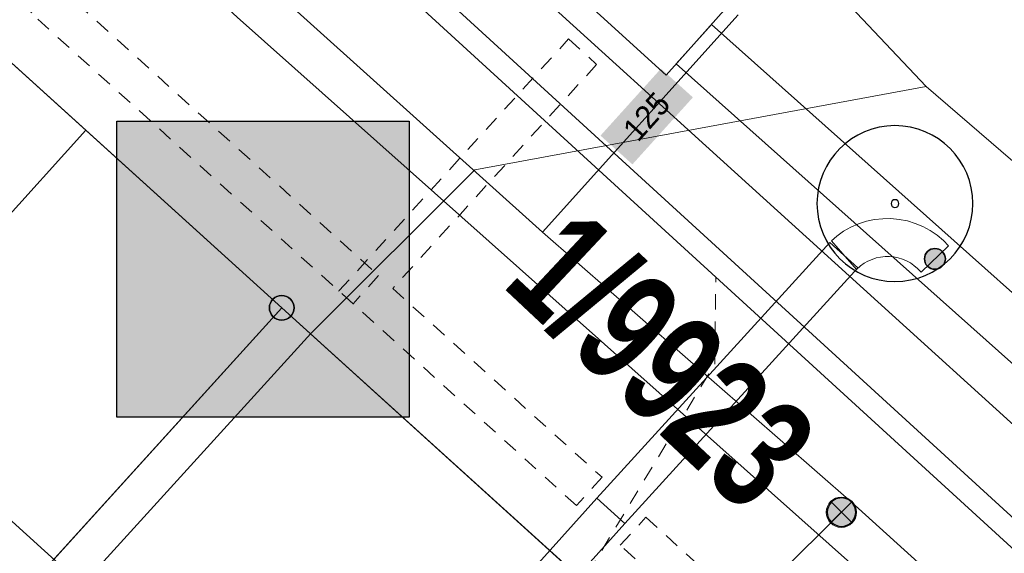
# Model space of a CAD drawing. Header units: metres. Extents: x 2695560 to 2696939, y 1260491 to 1262050.
# Tile 559 of 656: x 2696007 to 2696020, y 1261165 to 1261172. Entities that reach past the tile are written whole.
import ezdxf

# ---------------------------------------------------------------- set-up
doc = ezdxf.new("R2010")
doc.units = ezdxf.units.M
doc.linetypes.add('AUSGEZOGEN', pattern=[0])
doc.linetypes.add('VERDECKT2_S2', pattern=[0.36, 0.2, -0.16])
for name, color, linetype in [('XR$1$AV_Grenzpunkte', 7, 'AUSGEZOGEN'), ('XR$1$AV_Grundstück-Nr.', 7, 'AUSGEZOGEN'), ('XR$1$AV_Linien (BB)', 7, 'AUSGEZOGEN'), ('XR$1$EW_LK_Knoten', 1, 'AUSGEZOGEN'), ('XR$1$GR_Baum', 94, 'AUSGEZOGEN'), ('XR$1$Liegenschaftsgrenzen', 7, 'AUSGEZOGEN'), ('XR$1$PFAV', 255, 'AUSGEZOGEN'), ('XR$1$PFWA', 255, 'AUSGEZOGEN'), ('XR$1$RAEW', 8, 'AUSGEZOGEN'), ('XR$1$RP_Abstandslinie', 7, 'AUSGEZOGEN'), ('XR$1$WA_LK_Absperrarmatur', 171, 'AUSGEZOGEN')]:
    doc.layers.add(name, color=color, linetype=linetype)
for name, color, linetype, lineweight in [('XR$2$ABW-Linie-R-ungenau', 4, 'VERDECKT2_S2', 18), ('XR$2$ABW-LinieFlaeche-R-genau', 4, 'AUSGEZOGEN', 18), ('XR$2$ELE-Flaeche-oberirdisch', 1, 'AUSGEZOGEN', 18), ('XR$2$ELE-LinieFlaeche-genau', 1, 'AUSGEZOGEN', 18), ('XR$2$ELE-LinieFlaeche-ungenau', 1, 'VERDECKT2_S2', 18), ('XR$2$GAS-Linie-genau', 12, 'AUSGEZOGEN', 18), ('XR$2$KOM-Linie-U-genau', 91, 'AUSGEZOGEN', 18), ('XR$2$WAS-Linie-genau', 5, 'AUSGEZOGEN', 18), ('XR$2$WAS-Punkt', 5, 'AUSGEZOGEN', 18), ('XR$2$WEI-Text', 59, 'AUSGEZOGEN', 18)]:
    doc.layers.add(name, color=color, linetype=linetype, lineweight=lineweight)
doc.styles.add('ARIAL', font='arial.ttf')
doc.styles.add('TXT', font='txt')

# ---------------------------------------------------------------- blocks, each defined once
blk = doc.blocks.new('COMPLEXOBJECT_627')
at = {"layer": 'XR$1$AV_Linien (BB)', "color": 7, "linetype": 'AUSGEZOGEN', "transparency": 33554687}
blk.add_lwpolyline([(6008.311, 11177.006), (6056.879, 11132.95), (6078.507, 11113.365)], dxfattribs=at)
blk = doc.blocks.new('BAV15')
at = {"layer": 'XR$1$PFAV', "transparency": 33554687}
blk.add_hatch(color=7, dxfattribs=at).paths.add_polyline_path([(0.5, 0), (0.49, 0.101), (0.459, 0.197), (0.41, 0.286), (0.344, 0.362), (0.264, 0.424), (0.174, 0.469), (0.076, 0.494), (-0.025, 0.499), (-0.125, 0.484), (-0.22, 0.449), (-0.306, 0.395), (-0.379, 0.326), (-0.437, 0.243), (-0.477, 0.15), (-0.497, 0.051), (-0.497, -0.051), (-0.477, -0.15), (-0.437, -0.243), (-0.379, -0.326), (-0.306, -0.395), (-0.22, -0.449), (-0.125, -0.484), (-0.025, -0.499), (0.076, -0.494), (0.174, -0.469), (0.264, -0.424), (0.344, -0.362), (0.41, -0.286), (0.459, -0.197), (0.49, -0.101)])
at = {"color": 7, "transparency": 33554687}
for start, end in [(90, 270), (270, 90)]:
    blk.add_arc((0, 0), 0.5, start, end, dxfattribs=at)
at = {"layer": 'XR$1$PFAV', "transparency": 33554687}
blk.add_circle((0, 0), 0.5, dxfattribs=at)
blk = doc.blocks.new('WBGR1')
at = {"color": 94, "transparency": 33554687}
for radius, start, end in [(1, 90, 270), (1, 270, 90), (0.05, 90, 270), (0.05, 270, 90)]:
    blk.add_arc((0, 0), radius, start, end, dxfattribs=at)
blk = doc.blocks.new('BWA965')
at = {"layer": 'XR$1$PFWA', "transparency": 33554687}
blk.add_hatch(color=7, dxfattribs=at).paths.add_polyline_path([(0, 0.5), (-0.051, 0.497), (-0.101, 0.49), (-0.15, 0.477), (-0.197, 0.459), (-0.243, 0.437), (-0.286, 0.41), (-0.326, 0.379), (-0.362, 0.344), (-0.395, 0.306), (-0.424, 0.264), (-0.449, 0.22), (-0.469, 0.174), (-0.484, 0.125), (-0.494, 0.076), (-0.499, 0.025), (-0.499, -0.025), (-0.494, -0.076), (-0.484, -0.125), (-0.469, -0.174), (-0.449, -0.22), (-0.424, -0.264), (-0.395, -0.306), (-0.362, -0.344), (-0.326, -0.379), (-0.286, -0.41), (-0.243, -0.437), (-0.197, -0.459), (-0.15, -0.477), (-0.101, -0.49), (-0.051, -0.497), (0, -0.5), (0.051, -0.497), (0.101, -0.49), (0.15, -0.477), (0.197, -0.459), (0.243, -0.437), (0.286, -0.41), (0.326, -0.379), (0.362, -0.344), (0.395, -0.306), (0.424, -0.264), (0.449, -0.22), (0.469, -0.174), (0.484, -0.125), (0.494, -0.076), (0.499, -0.025), (0.499, 0.025), (0.494, 0.076), (0.484, 0.125), (0.469, 0.174), (0.449, 0.22), (0.424, 0.264), (0.395, 0.306), (0.362, 0.344), (0.326, 0.379), (0.286, 0.41), (0.243, 0.437), (0.197, 0.459), (0.15, 0.477), (0.101, 0.49), (0.051, 0.497)])
at = {"transparency": 33554687}
blk.add_line((0, 0.5), (0, -0.5), dxfattribs=at)
for start, end in [(90, 270), (270, 90)]:
    blk.add_arc((0, 0), 0.5, start, end, dxfattribs=at)
blk = doc.blocks.new('BEW957')
at = {"layer": 'XR$1$RAEW', "transparency": 33554687}
blk.add_hatch(color=1, dxfattribs=at).paths.add_polyline_path([(-0.5, 0), (-0.497, -0.051), (-0.49, -0.101), (-0.477, -0.15), (-0.459, -0.197), (-0.437, -0.243), (-0.41, -0.286), (-0.379, -0.326), (-0.344, -0.362), (-0.306, -0.395), (-0.264, -0.424), (-0.22, -0.449), (-0.174, -0.469), (-0.125, -0.484), (-0.076, -0.494), (-0.025, -0.499), (0.025, -0.499), (0.076, -0.494), (0.125, -0.484), (0.174, -0.469), (0.22, -0.449), (0.264, -0.424), (0.306, -0.395), (0.344, -0.362), (0.379, -0.326), (0.41, -0.286), (0.437, -0.243), (0.459, -0.197), (0.477, -0.15), (0.49, -0.101), (0.497, -0.051), (0.5, 0), (0.497, 0.051), (0.49, 0.101), (0.477, 0.15), (0.459, 0.197), (0.437, 0.243), (0.41, 0.286), (0.379, 0.326), (0.344, 0.362), (0.306, 0.395), (0.264, 0.424), (0.22, 0.449), (0.174, 0.469), (0.125, 0.484), (0.076, 0.494), (0.025, 0.499), (-0.025, 0.499), (-0.076, 0.494), (-0.125, 0.484), (-0.174, 0.469), (-0.22, 0.449), (-0.264, 0.424), (-0.306, 0.395), (-0.344, 0.362), (-0.379, 0.326), (-0.41, 0.286), (-0.437, 0.243), (-0.459, 0.197), (-0.477, 0.15), (-0.49, 0.101), (-0.497, 0.051)])
at = {"color": 1, "transparency": 33554687}
for start, end in [(90, 180), (0, 90), (180, 270), (270, 0)]:
    blk.add_arc((0, 0), 0.5, start, end, dxfattribs=at)
at = {"layer": 'XR$1$RAEW', "color": 1, "transparency": 33554687}
blk.add_circle((0, 0), 0.5, dxfattribs=at)
blk = doc.blocks.new('WAS-ABSPERRORGAN')
at = {"layer": 'XR$2$WAS-Punkt', "linetype": 'AUSGEZOGEN', "transparency": 33554687}
for p, q in [((0, 200, 2500), (0, -200, 2500)), ((0, 0), (0, 0))]:
    blk.add_line(p, q, dxfattribs=at)
blk.add_circle((0, 0, 502500), 200, dxfattribs=at)

msp = doc.modelspace()

# ---------------------------------------------------------------- hatches: boundary and pattern name
at = {"transparency": 33554687}
for points in [[(2696014.792, 1261170.69), (2696015.213, 1261170.311), (2696016.01, 1261171.194), (2696015.589, 1261171.573)], [(2696008.418, 1261170.881), (2696008.418, 1261166.98), (2696012.269, 1261166.98), (2696012.269, 1261170.881)]]:
    msp.add_hatch(color=7, dxfattribs=at).paths.add_polyline_path(points)

# ---------------------------------------------------------------- linework, layer by layer
at = {"color": 24, "lineweight": -3, "transparency": 33554687}
msp.add_lwpolyline([(2696008.418, 1261170.881), (2696012.269, 1261170.881), (2696012.269, 1261166.98), (2696008.418, 1261166.98), (2696008.418, 1261170.881)], close=True, dxfattribs=at)
at = {"layer": 'XR$1$AV_Linien (BB)', "color": 7, "linetype": 'AUSGEZOGEN', "transparency": 33554687}
for p, q in [((2696004.845, 1261167.269), (2696008.009, 1261170.76)), ((2696010.59, 1261168.42), (2696008.009, 1261170.76)), ((2696014.836, 1261164.577), (2696010.59, 1261168.42))]:
    msp.add_line(p, q, dxfattribs=at)
for points in [[(2696008.009, 1261170.76), (2696000.75, 1261177.34), (2695993.496, 1261183.916)], [(2695997.707, 1261159.394), (2696000.29, 1261157.053), (2696010.59, 1261168.42)]]:
    msp.add_lwpolyline(points, dxfattribs=at)
at = {"layer": 'XR$1$Liegenschaftsgrenzen', "color": 7, "linetype": 'AUSGEZOGEN', "transparency": 33554687}
for p, q in [((2696000.75, 1261177.34), (2696010.59, 1261168.42)), ((2696010.59, 1261168.42), (2695988.49, 1261144.03)), ((2696010.59, 1261168.42), (2696023.56, 1261156.68))]:
    msp.add_line(p, q, dxfattribs=at)
at = {"layer": 'XR$1$RP_Abstandslinie', "color": 7, "linetype": 'AUSGEZOGEN', "transparency": 33554687}
msp.add_lwpolyline([(2696034.4, 1261065.41), (2696070.75, 1261107.81), (2696041.65, 1261134.2), (2696012.02, 1261161.08), (2695982.4, 1261187.96), (2695952.87, 1261214.76)], dxfattribs=at)
at = {"layer": 'XR$2$ABW-Linie-R-ungenau', "linetype": 'VERDECKT2_S2', "transparency": 33554687}
msp.add_lwpolyline([(2696012.196, 1261160.913), (2696016.297, 1261167.678), (2696016.313, 1261168.823)], dxfattribs=at)
at = {"layer": 'XR$2$ABW-LinieFlaeche-R-genau', "linetype": 'AUSGEZOGEN', "transparency": 33554687}
msp.add_lwpolyline([(2696040.601, 1261146.618), (2696010.878, 1261173.799), (2696011.08, 1261174.021), (2696040.803, 1261146.84), (2696040.601, 1261146.618)], close=True, dxfattribs=at)
at = {"layer": 'XR$2$ELE-Flaeche-oberirdisch', "transparency": 33554687}
for points in [[(2696010.463, 1261176.209), (2696015.658, 1261171.486), (2696016.603, 1261172.548), (2696014.986, 1261174.023), (2696014.89, 1261175.014), (2696013.988, 1261175.859), (2696013.003, 1261175.812), (2696011.413, 1261177.231), (2696010.463, 1261176.209)], [(2696068.198, 1261125.023), (2696053.575, 1261138.49), (2696038.751, 1261152.077), (2696031.072, 1261158.61), (2696023.825, 1261165.407), (2696016.255, 1261172.156), (2696015.789, 1261171.634), (2696023.353, 1261164.891), (2696030.606, 1261158.088), (2696038.287, 1261151.553), (2696053.101, 1261137.974), (2696068.198, 1261124.071), (2696068.198, 1261125.023)]]:
    msp.add_lwpolyline(points, close=True, dxfattribs=at)
at = {"layer": 'XR$2$ELE-LinieFlaeche-genau', "linetype": 'AUSGEZOGEN', "transparency": 33554687}
for points in [[(2696017.837, 1261169.302), (2696017.908, 1261169.365), (2696017.997, 1261169.429), (2696018.093, 1261169.483), (2696018.193, 1261169.527), (2696018.298, 1261169.561), (2696018.404, 1261169.583), (2696018.512, 1261169.595), (2696018.62, 1261169.596), (2696018.73, 1261169.586), (2696018.837, 1261169.565), (2696018.941, 1261169.532), (2696019.041, 1261169.491), (2696019.138, 1261169.438), (2696019.228, 1261169.376), (2696019.311, 1261169.306), (2696019.378, 1261169.237), (2696019.018, 1261168.889), (2696018.969, 1261168.94), (2696018.924, 1261168.978), (2696018.876, 1261169.012), (2696018.825, 1261169.039), (2696018.771, 1261169.062), (2696018.715, 1261169.079), (2696018.658, 1261169.09), (2696018.6, 1261169.096), (2696018.542, 1261169.095), (2696018.482, 1261169.089), (2696018.426, 1261169.077), (2696018.371, 1261169.059), (2696018.317, 1261169.035), (2696018.267, 1261169.007), (2696018.22, 1261168.973), (2696018.165, 1261168.926), (2696017.837, 1261169.302)], [(2696014.743, 1261165.911), (2696017.816, 1261169.282), (2696018.186, 1261168.946), (2696015.113, 1261165.575), (2696014.743, 1261165.911)], [(2696011.129, 1261161.883), (2696014.742, 1261165.91), (2696015.114, 1261165.576), (2696011.501, 1261161.549), (2696011.129, 1261161.883)]]:
    msp.add_lwpolyline(points, close=True, dxfattribs=at)
at = {"layer": 'XR$2$ELE-LinieFlaeche-ungenau', "linetype": 'VERDECKT2_S2', "transparency": 33554687}
for points in [[(2696011.531, 1261168.473), (2696007.283, 1261172.307), (2696007.619, 1261172.679), (2696011.867, 1261168.845), (2696011.531, 1261168.473)], [(2696014.476, 1261165.814), (2696011.346, 1261168.641), (2696011.345, 1261168.642), (2696014.371, 1261171.964), (2696014.741, 1261171.628), (2696012.053, 1261168.676), (2696014.812, 1261166.186), (2696014.476, 1261165.814)]]:
    msp.add_lwpolyline(points, close=True, dxfattribs=at)
msp.add_lwpolyline([(2696017.378, 1261163.174), (2696015.053, 1261165.29), (2696015.389, 1261165.66), (2696017.59, 1261163.658)], dxfattribs=at)
at = {"layer": 'XR$2$GAS-Linie-genau', "linetype": 'AUSGEZOGEN', "transparency": 33554687}
msp.add_lwpolyline([(2696018.167, 1261164.984), (2696010.004, 1261172.25), (2695997.866, 1261183.36)], dxfattribs=at)
at = {"layer": 'XR$2$KOM-Linie-U-genau', "linetype": 'AUSGEZOGEN', "transparency": 33554687}
for points in [[(2696011.354, 1261179.196), (2696013.058, 1261177.719), (2696019.083, 1261171.338)], [(2696019.083, 1261171.338), (2696013.137, 1261170.239), (2696010.972, 1261168.081), (2696002.385, 1261158.64), (2696002.569, 1261157.228)], [(2696019.083, 1261171.338), (2696020.069, 1261170.491), (2696039.678, 1261153.658), (2696039.92, 1261153.44)]]:
    msp.add_lwpolyline(points, dxfattribs=at)
at = {"layer": 'XR$2$WAS-Linie-genau', "linetype": 'AUSGEZOGEN', "transparency": 33554687}
for p, q in [((2696014.026, 1261169.417), (2696016.606, 1261172.28)), ((2696014.026, 1261169.417), (2696018.1, 1261165.857)), ((2696018.1, 1261165.857), (2696017.967, 1261165.725)), ((2696018.1, 1261165.857), (2696030.917, 1261154.308)), ((2696017.967, 1261165.725), (2696016.289, 1261164.061))]:
    msp.add_line(p, q, dxfattribs=at)
msp.add_lwpolyline([(2696006.9, 1261175.86), (2696010.226, 1261172.842), (2696014.026, 1261169.417)], dxfattribs=at)

# ---------------------------------------------------------------- block references
at = {"layer": 'XR$1$AV_Grenzpunkte', "color": 7, "linetype": 'AUSGEZOGEN', "lineweight": -3, "transparency": 33554687, "xscale": 0.3249999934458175, "yscale": 0.3249999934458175}
msp.add_blockref('BAV15', (2696010.59, 1261168.42), dxfattribs=at)
at = {"layer": 'XR$1$AV_Linien (BB)', "color": 7, "linetype": 'AUSGEZOGEN', "lineweight": -3, "transparency": 33554687}
msp.add_blockref('COMPLEXOBJECT_627', (2690000.97, 1249999.81), dxfattribs=at)
at = {"layer": 'XR$1$EW_LK_Knoten', "color": 1, "linetype": 'AUSGEZOGEN', "lineweight": -3, "transparency": 33554687, "xscale": 0.2749999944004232, "yscale": 0.2749999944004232}
msp.add_blockref('BEW957', (2696019.2, 1261169.065), dxfattribs=at)
at = {"layer": 'XR$1$GR_Baum', "color": 94, "linetype": 'AUSGEZOGEN', "lineweight": -3, "transparency": 33554687, "xscale": 1.027451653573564, "yscale": 1.027451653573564}
msp.add_blockref('WBGR1', (2696018.673, 1261169.794), dxfattribs=at)
at = {"layer": 'XR$1$WA_LK_Absperrarmatur', "color": 171, "linetype": 'AUSGEZOGEN', "lineweight": -3, "transparency": 33554687, "xscale": 0.3749999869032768, "yscale": 0.3749999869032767, "rotation": 224.7599256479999}
msp.add_blockref('BWA965', (2696017.969, 1261165.727), dxfattribs=at)
at = {"layer": 'XR$2$WAS-Punkt', "color": 5, "linetype": 'AUSGEZOGEN', "lineweight": 18, "transparency": 33554687, "xscale": 0.001, "yscale": 0.001, "zscale": 0.001, "rotation": 134.8}
msp.add_blockref('WAS-ABSPERRORGAN', (2696017.967, 1261165.725), dxfattribs=at)

# ---------------------------------------------------------------- texts
at = {"layer": 'XR$1$AV_Grundstück-Nr.', "color": 7, "transparency": 33554687, "insert": (2696015.587, 1261167.722), "char_height": 1.48491, "width": 4.98214, "attachment_point": 5, "rotation": 316.8351, "style": 'ARIAL'}
msp.add_mtext('\\A1;{\\fArial|i0|b1;\\H1.484908;\\W0.700000;\\C7;1/9923}\\P', dxfattribs=at)
at = {"layer": 'XR$2$WEI-Text', "transparency": 33554687, "insert": (2696015.399, 1261170.94), "char_height": 0.3, "width": 0.9119, "attachment_point": 5, "rotation": 48, "style": 'TXT'}
msp.add_mtext('\\W1.00;125', dxfattribs=at)

doc.saveas('drawing.dxf')
